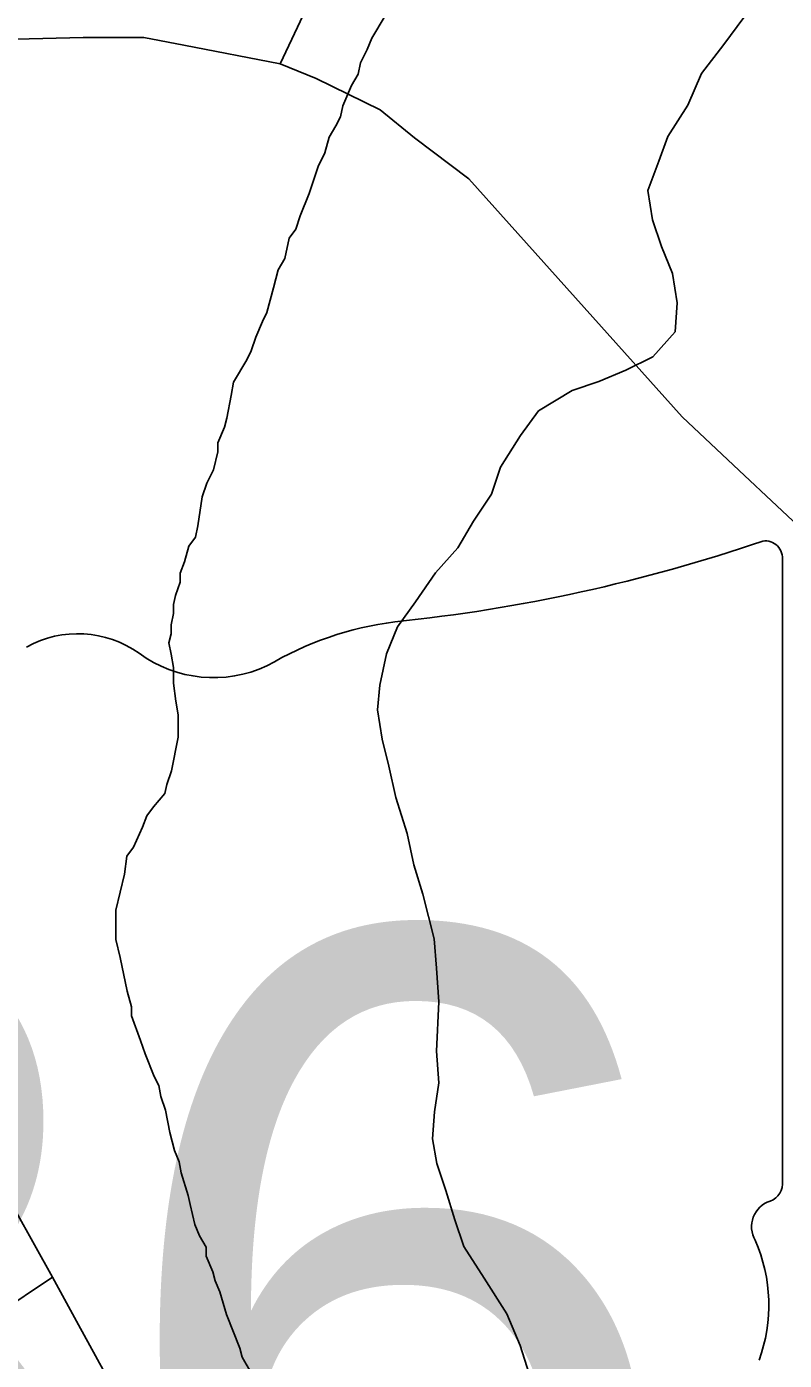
# Model space of a CAD drawing. Extents: x -59 to 82, y -3 to 49.
# Drawn here: x -53.0841 to -52.9562, y 46.0788 to 46.3039 of the extents above; entities that cross this region are included whole.
import ezdxf

# ---------------------------------------------------------------- set-up
doc = ezdxf.new("R2010")
doc.units = 0
for name, color, linetype in [('GM_X_City_Street', 7, 'Continuous'), ('GM_X_County_Road', 7, 'Continuous'), ('GM_X_Major_River', 7, 'Continuous'), ('GM_X_State_Route', 7, 'Continuous'), ('GM_X_State_Shield', 7, 'Continuous')]:
    doc.layers.add(name, color=color, linetype=linetype)

msp = doc.modelspace()

# ---------------------------------------------------------------- linework, layer by layer
at = {"layer": 'GM_X_City_Street'}
for p, q in [((-53.04133423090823, 46.29759537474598), (-53.02803633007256, 46.32557656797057)), ((-53.13046053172, 46.05899841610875), (-53.07976292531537, 46.09283200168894))]:
    msp.add_line(p, q, dxfattribs=at)
at = {"layer": 'GM_X_County_Road'}
for p, q in [((-53.08593790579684, 46.30175104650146), (-53.07457924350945, 46.30202806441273)), ((-53.07457924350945, 46.30202806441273), (-53.06432871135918, 46.30202807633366)), ((-53.06432871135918, 46.30202807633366), (-53.057578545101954, 46.30072685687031)), ((-53.057578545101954, 46.30072685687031), (-53.04133423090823, 46.29759537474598)), ((-53.04133423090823, 46.29759537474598), (-53.03523937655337, 46.29510203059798)), ((-53.03523937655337, 46.29510203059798), (-53.02443473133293, 46.28983824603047)), ((-53.02443473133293, 46.28983824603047), (-53.018616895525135, 46.2851285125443)), ((-53.018616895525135, 46.2851285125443), (-53.00947450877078, 46.27820249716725)), ((-53.00947450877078, 46.27820249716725), (-52.973459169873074, 46.23803155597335)), ((-52.973459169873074, 46.23803155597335), (-52.96384352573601, 46.228989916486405)), ((-52.96384352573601, 46.228989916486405), (-52.89357565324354, 46.16291630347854))]:
    msp.add_line(p, q, dxfattribs=at)
at = {"layer": 'GM_X_Major_River'}
for p, q in [((-53.0235959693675, 46.30571425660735), (-53.025859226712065, 46.30192069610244)), ((-52.96642172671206, 46.3008847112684), (-52.96189142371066, 46.30695668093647)), ((-53.025859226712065, 46.30192069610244), (-53.026611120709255, 46.30002486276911)), ((-52.97019634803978, 46.295950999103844), (-52.96642172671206, 46.3008847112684)), ((-53.026611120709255, 46.30002486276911), (-53.02774180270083, 46.29774645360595)), ((-53.02811680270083, 46.29585062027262), (-53.02924937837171, 46.293952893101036)), ((-53.02774180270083, 46.29774645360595), (-53.02811680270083, 46.29585062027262)), ((-52.97245581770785, 46.290640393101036), (-52.97019634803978, 46.295950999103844)), ((-53.02924937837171, 46.293952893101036), (-53.030755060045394, 46.29054001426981)), ((-53.030755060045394, 46.29054001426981), (-53.0311300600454, 46.288642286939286)), ((-52.975849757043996, 46.28532599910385), (-52.97245581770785, 46.290640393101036)), ((-53.03188384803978, 46.287125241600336), (-53.03301452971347, 46.285229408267)), ((-53.0311300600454, 46.288642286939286), (-53.03188384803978, 46.287125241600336)), ((-53.03301452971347, 46.285229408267), (-53.03376642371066, 46.282574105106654)), ((-52.977357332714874, 46.281153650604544), (-52.975849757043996, 46.28532599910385)), ((-53.03376642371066, 46.282574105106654), (-53.034897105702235, 46.28029758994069)), ((-53.034897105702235, 46.28029758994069), (-53.036400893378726, 46.27574645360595)), ((-52.979238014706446, 46.27622183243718), (-52.977357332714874, 46.281153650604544)), ((-53.036400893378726, 46.27574645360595), (-53.0379084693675, 46.27195289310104)), ((-52.9784709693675, 46.27129758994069), (-52.979238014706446, 46.27622183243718)), ((-53.0379084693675, 46.27195289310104), (-53.0386603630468, 46.269678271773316)), ((-52.97694634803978, 46.266750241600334), (-52.9784709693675, 46.27129758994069)), ((-53.0386603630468, 46.269678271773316), (-53.03979293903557, 46.26815933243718)), ((-53.03979293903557, 46.26815933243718), (-53.040541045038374, 46.26474645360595)), ((-52.97504483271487, 46.262204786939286), (-52.97694634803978, 46.266750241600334)), ((-53.040541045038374, 46.26474645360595), (-53.041673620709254, 46.26284872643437)), ((-53.041673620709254, 46.26284872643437), (-53.04242362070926, 46.25981463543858)), ((-52.974277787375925, 46.25727865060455), (-52.97504483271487, 46.262204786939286)), ((-53.04242362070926, 46.25981463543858), (-53.04355240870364, 46.255642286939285)), ((-53.04355240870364, 46.255642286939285), (-53.044306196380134, 46.254125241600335)), ((-52.974645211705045, 46.252350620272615), (-52.974277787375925, 46.25727865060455)), ((-53.044306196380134, 46.254125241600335), (-53.04543687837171, 46.25146993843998)), ((-53.04543687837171, 46.25146993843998), (-53.046186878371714, 46.249195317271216)), ((-52.97841983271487, 46.24817448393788), (-52.974645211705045, 46.252350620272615)), ((-53.046186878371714, 46.249195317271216), (-53.0469406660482, 46.24767827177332)), ((-53.0469406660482, 46.24767827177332), (-53.04920581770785, 46.24388281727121)), ((-52.982959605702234, 46.24589228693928), (-52.97841983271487, 46.24817448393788)), ((-52.987497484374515, 46.24398698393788), (-52.982959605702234, 46.24589228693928)), ((-53.04920581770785, 46.24388281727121), (-53.04957892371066, 46.24160819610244)), ((-52.99770771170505, 46.239041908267), (-52.99203725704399, 46.242464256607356)), ((-52.99203725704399, 46.242464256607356), (-52.987497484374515, 46.24398698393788)), ((-53.04957892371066, 46.24160819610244), (-53.050327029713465, 46.237816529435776)), ((-53.050327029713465, 46.237816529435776), (-53.05070202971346, 46.23629758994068)), ((-53.00072854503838, 46.2348695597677), (-52.99770771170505, 46.239041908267)), ((-53.05070202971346, 46.23629758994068), (-53.051832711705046, 46.23364418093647)), ((-53.051832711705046, 46.23364418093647), (-53.05182892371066, 46.23212713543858)), ((-53.00412437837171, 46.22955516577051), (-53.00072854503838, 46.2348695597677)), ((-53.05182892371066, 46.23212713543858), (-53.05258081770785, 46.22909304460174)), ((-53.05258081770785, 46.22909304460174), (-53.053711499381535, 46.22681842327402)), ((-53.005628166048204, 46.22500402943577), (-53.00412437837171, 46.22955516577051)), ((-53.053711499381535, 46.22681842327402), (-53.05446339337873, 46.224541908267)), ((-53.05446339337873, 46.224541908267), (-53.05520960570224, 46.21961198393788)), ((-53.00864710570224, 46.220450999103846), (-53.005628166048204, 46.22500402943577)), ((-53.05520960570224, 46.21961198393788), (-53.055584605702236, 46.21771804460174)), ((-53.01128725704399, 46.21589796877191), (-53.00864710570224, 46.220450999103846)), ((-53.055584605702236, 46.21771804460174), (-53.056717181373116, 46.21619721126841)), ((-53.056717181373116, 46.21619721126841), (-53.05746907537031, 46.21354380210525)), ((-53.015063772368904, 46.21172183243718), (-53.01128725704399, 46.21589796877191)), ((-53.05746907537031, 46.21354380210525), (-53.0582209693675, 46.21164607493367)), ((-53.0582209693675, 46.21164607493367), (-53.0582190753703, 46.21013092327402)), ((-53.01846149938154, 46.20678622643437), (-53.015063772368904, 46.21172183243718)), ((-53.0582190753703, 46.21013092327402), (-53.0589709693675, 46.20785630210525)), ((-53.0589709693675, 46.20785630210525), (-53.0593459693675, 46.206337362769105)), ((-53.0593459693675, 46.206337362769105), (-53.05934218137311, 46.20482221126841)), ((-53.02148043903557, 46.20261198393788), (-53.01846149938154, 46.20678622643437)), ((-53.05934218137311, 46.20482221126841), (-53.05971718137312, 46.20292448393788)), ((-53.05971339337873, 46.20140933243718), (-53.06008839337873, 46.19989228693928)), ((-53.05971718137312, 46.20292448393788), (-53.05971339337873, 46.20140933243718)), ((-53.02336490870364, 46.198060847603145), (-53.02148043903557, 46.20261198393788)), ((-53.06008839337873, 46.19989228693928), (-53.05970581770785, 46.19799834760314)), ((-53.05970581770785, 46.19799834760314), (-53.059323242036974, 46.19572372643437)), ((-53.02448801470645, 46.192750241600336), (-53.02336490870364, 46.198060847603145)), ((-53.059323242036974, 46.19572372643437), (-53.05931566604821, 46.193070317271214)), ((-53.05931566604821, 46.193070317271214), (-53.058931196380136, 46.19003812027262)), ((-53.02485922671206, 46.188579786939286), (-53.02448801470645, 46.192750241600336)), ((-53.058931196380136, 46.19003812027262), (-53.05854862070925, 46.18776539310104)), ((-53.05854862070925, 46.18776539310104), (-53.05853915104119, 46.18397372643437)), ((-53.024088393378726, 46.18365365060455), (-53.02485922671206, 46.188579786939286)), ((-53.05853915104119, 46.18397372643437), (-53.05966415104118, 46.178286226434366)), ((-53.02294445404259, 46.17910630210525), (-53.024088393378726, 46.18365365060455)), ((-53.02179672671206, 46.173803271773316), (-53.02294445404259, 46.17910630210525)), ((-53.05966415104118, 46.178286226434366), (-53.06041604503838, 46.17600971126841)), ((-53.06079104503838, 46.1744945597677), (-53.06267930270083, 46.17221615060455)), ((-53.06041604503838, 46.17600971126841), (-53.06079104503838, 46.1744945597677)), ((-53.06267930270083, 46.17221615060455), (-53.063809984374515, 46.17069910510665)), ((-53.01989142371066, 46.16774077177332), (-53.02179672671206, 46.173803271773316)), ((-53.063809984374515, 46.17069910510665), (-53.0645637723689, 46.16880137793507)), ((-53.0645637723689, 46.16880137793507), (-53.06607134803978, 46.16538849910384)), ((-53.018743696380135, 46.16243584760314), (-53.01989142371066, 46.16774077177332)), ((-53.06607134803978, 46.16538849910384), (-53.06720392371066, 46.16386766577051)), ((-53.06720392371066, 46.16386766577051), (-53.067575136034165, 46.160835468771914)), ((-53.067575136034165, 46.160835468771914), (-53.06907702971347, 46.15476728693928)), ((-53.017219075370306, 46.1575097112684), (-53.018743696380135, 46.16243584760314)), ((-53.01530998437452, 46.1499320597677), (-53.017219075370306, 46.1575097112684)), ((-53.06907702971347, 46.15476728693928), (-53.0690675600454, 46.14983925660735)), ((-53.0690675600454, 46.14983925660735), (-53.06830240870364, 46.14680895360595)), ((-53.01492172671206, 46.145004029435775), (-53.01530998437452, 46.1499320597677)), ((-53.06830240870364, 46.14680895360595), (-53.06715468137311, 46.14112334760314)), ((-53.01452968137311, 46.13932031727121), (-53.01492172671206, 46.145004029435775)), ((-53.06715468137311, 46.14112334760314), (-53.06639142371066, 46.138471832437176)), ((-53.06639142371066, 46.138471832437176), (-53.06638952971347, 46.13695668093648)), ((-53.014889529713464, 46.130979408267), (-53.01452968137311, 46.13932031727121)), ((-53.06638952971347, 46.13695668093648), (-53.06486490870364, 46.13279001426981)), ((-53.06486490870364, 46.13279001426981), (-53.06410354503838, 46.13051728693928)), ((-53.06410354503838, 46.13051728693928), (-53.06258271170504, 46.12672751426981)), ((-53.0145012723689, 46.125672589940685), (-53.014889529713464, 46.130979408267)), ((-53.06258271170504, 46.12672751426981), (-53.06182134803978, 46.125212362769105)), ((-53.06182134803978, 46.125212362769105), (-53.0614387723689, 46.12331842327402)), ((-53.01524748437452, 46.1207445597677), (-53.0145012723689, 46.125672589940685)), ((-53.0614387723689, 46.12331842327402), (-53.060675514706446, 46.12104380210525)), ((-53.060675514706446, 46.12104380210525), (-53.05991225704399, 46.11725592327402)), ((-53.01561490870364, 46.11619531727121), (-53.01524748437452, 46.1207445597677)), ((-53.05991225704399, 46.11725592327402), (-53.05914710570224, 46.11422372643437)), ((-53.01484975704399, 46.112024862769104), (-53.01561490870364, 46.11619531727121)), ((-53.05914710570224, 46.11422372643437), (-53.058385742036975, 46.11233168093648)), ((-53.058385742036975, 46.11233168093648), (-53.0580031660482, 46.11043584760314)), ((-53.01332513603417, 46.107479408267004), (-53.01484975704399, 46.112024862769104)), ((-53.0580031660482, 46.11043584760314), (-53.056859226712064, 46.10664796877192)), ((-53.01180051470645, 46.10255327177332), (-53.01332513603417, 46.107479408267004)), ((-53.056859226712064, 46.10664796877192), (-53.05647665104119, 46.10513092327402)), ((-53.05647665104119, 46.10513092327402), (-53.05571339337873, 46.101719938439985)), ((-53.01027778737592, 46.09800781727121), (-53.01180051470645, 46.10255327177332)), ((-53.05571339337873, 46.101719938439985), (-53.05495202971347, 46.099827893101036)), ((-53.05495202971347, 46.099827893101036), (-53.05381187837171, 46.09793395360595)), ((-53.05381187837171, 46.09793395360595), (-53.05380809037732, 46.096416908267)), ((-53.00685733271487, 46.09270857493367), (-53.01027778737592, 46.09800781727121)), ((-53.05380809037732, 46.096416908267), (-53.05266793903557, 46.09376539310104)), ((-53.05266793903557, 46.09376539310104), (-53.0522853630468, 46.09225024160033)), ((-53.0522853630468, 46.09225024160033), (-53.05152399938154, 46.09035630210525)), ((-53.00305998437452, 46.08664796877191), (-53.00685733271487, 46.09270857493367)), ((-53.05152399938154, 46.09035630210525), (-53.0503800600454, 46.086568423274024)), ((-53.0503800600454, 46.086568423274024), (-53.0480978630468, 46.0808847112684)), ((-53.000777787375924, 46.08134493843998), (-53.00305998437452, 46.08664796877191)), ((-53.0480978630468, 46.0808847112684), (-53.04771528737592, 46.079369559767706)), ((-52.99887059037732, 46.075282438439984), (-53.000777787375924, 46.08134493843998)), ((-53.04771528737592, 46.079369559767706), (-53.04619445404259, 46.07671804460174))]:
    msp.add_line(p, q, dxfattribs=at)
at = {"layer": 'GM_X_State_Route'}
for p, q in [((-53.109694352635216, 46.1466550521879), (-53.07976292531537, 46.09283200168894)), ((-53.07976292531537, 46.09283200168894), (-53.075371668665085, 46.08482875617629)), ((-53.075371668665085, 46.08482875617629), (-53.04902377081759, 46.03680926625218))]:
    msp.add_line(p, q, dxfattribs=at)
at = {"layer": 'GM_X_State_Shield'}
for p, q in [((-52.95650783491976, 46.10904740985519), (-52.95650783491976, 46.21373280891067)), ((-52.95653353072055, 46.109073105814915), (-52.95650783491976, 46.10904740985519))]:
    msp.add_line(p, q, dxfattribs=at)
for centre, radius, start, end in [((-53.05042975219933, 46.481605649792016), 0.2796157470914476, 275.8444694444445, 288.9064527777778), ((-52.95943234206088, 46.21416697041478), 0.0029352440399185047, 351.8620861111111, 97.738), ((-53.07545575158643, 46.18366373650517), 0.017770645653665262, 54.466683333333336, 119.14113055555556), ((-53.01476400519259, 46.147650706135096), 0.056254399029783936, 97.34618055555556, 120.7688527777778), ((-53.05251892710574, 46.21538854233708), 0.021377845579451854, 233.85620555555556, 294.82819166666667), ((-52.95963936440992, 46.10864293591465), 0.003141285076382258, 289.6038111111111, 7.734130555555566), ((-52.95718593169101, 46.10136218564), 0.004542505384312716, 107.94398333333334, 210.33696666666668), ((-52.98608498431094, 46.08812923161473), 0.02726868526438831, 340.0329638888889, 23.649566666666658)]:
    msp.add_arc(centre, radius, start, end, dxfattribs=at)

# ---------------------------------------------------------------- texts
msp.add_text('86', height=0.13183620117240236, dxfattribs=at).set_placement((-53.168649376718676, 46.01932187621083))

doc.saveas('drawing.dxf')
